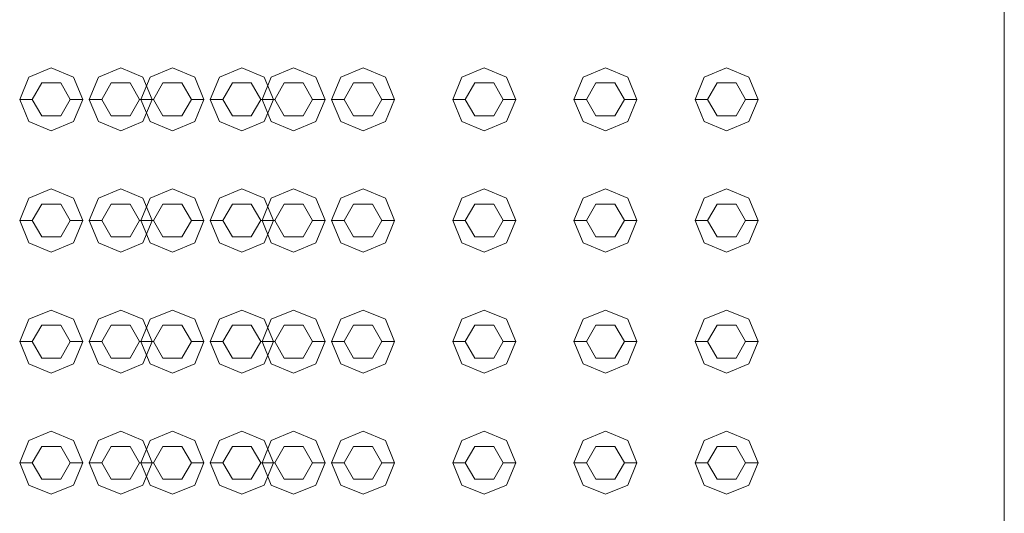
# Model space of a CAD drawing. Header units: millimetres. Extents: x 321 to 585, y -277 to 9.
# Tile 728 of 1056: x 357.819 to 358.599, y -34.197 to -33.806. Entities that reach past the tile are written whole.
import ezdxf

# ---------------------------------------------------------------- set-up
doc = ezdxf.new("R2010")
doc.units = ezdxf.units.MM
doc.header["$MEASUREMENT"] = 0
doc.layers.add('IFC-Elemento construtivo genérico-Contorno', color=253, linetype='Continuous', lineweight=5)
doc.layers.add('IFC-Laje-Contorno', color=134, linetype='Continuous', lineweight=5)

msp = doc.modelspace()

# ---------------------------------------------------------------- linework, layer by layer
at = {"layer": 'IFC-Elemento construtivo genérico-Contorno', "lineweight": 5}
for p, q in [((357.82646, -33.85149), (357.84414, -33.84417)), ((357.84414, -33.84417), (357.86182, -33.85149)), ((357.88146, -33.85149), (357.89914, -33.84417)), ((357.89914, -33.84417), (357.91682, -33.85149)), ((357.92246, -33.85149), (357.94014, -33.84417)), ((357.94014, -33.84417), (357.95782, -33.85149)), ((357.97746, -33.85149), (357.99514, -33.84417)), ((357.99514, -33.84417), (358.01282, -33.85149)), ((358.01846, -33.85149), (358.03614, -33.84417)), ((358.03614, -33.84417), (358.05382, -33.85149)), ((358.07346, -33.85149), (358.09114, -33.84417)), ((358.09114, -33.84417), (358.10882, -33.85149)), ((358.16946, -33.85149), (358.18714, -33.84417)), ((358.18714, -33.84417), (358.20482, -33.85149)), ((358.26546, -33.85149), (358.28314, -33.84417)), ((358.28314, -33.84417), (358.30082, -33.85149)), ((358.36146, -33.85149), (358.37914, -33.84417)), ((358.37914, -33.84417), (358.39682, -33.85149)), ((357.81914, -33.86917), (357.82646, -33.85149)), ((357.86182, -33.85149), (357.86914, -33.86917)), ((357.87414, -33.86917), (357.88146, -33.85149)), ((357.91514, -33.86917), (357.92246, -33.85149)), ((357.91682, -33.85149), (357.92414, -33.86917)), ((357.95782, -33.85149), (357.96514, -33.86917)), ((357.97014, -33.86917), (357.97746, -33.85149)), ((358.01114, -33.86917), (358.01846, -33.85149)), ((358.01282, -33.85149), (358.02014, -33.86917)), ((358.05382, -33.85149), (358.06114, -33.86917)), ((358.06614, -33.86917), (358.07346, -33.85149)), ((358.10882, -33.85149), (358.11614, -33.86917)), ((358.16214, -33.86917), (358.16946, -33.85149)), ((358.20482, -33.85149), (358.21214, -33.86917)), ((358.25814, -33.86917), (358.26546, -33.85149)), ((358.30082, -33.85149), (358.30814, -33.86917)), ((358.35414, -33.86917), (358.36146, -33.85149)), ((358.39682, -33.85149), (358.40414, -33.86917)), ((357.82914, -33.86917), (357.83664, -33.85617)), ((357.83664, -33.85617), (357.85164, -33.85617)), ((357.85164, -33.85617), (357.85914, -33.86917)), ((357.88414, -33.86917), (357.89164, -33.85617)), ((357.89164, -33.85617), (357.90664, -33.85617)), ((357.90664, -33.85617), (357.91414, -33.86917)), ((357.92514, -33.86917), (357.93264, -33.85617)), ((357.93264, -33.85617), (357.94764, -33.85617)), ((357.94764, -33.85617), (357.95514, -33.86917)), ((357.98014, -33.86917), (357.98764, -33.85617)), ((357.98764, -33.85617), (358.00264, -33.85617)), ((358.00264, -33.85617), (358.01014, -33.86917)), ((358.02114, -33.86917), (358.02864, -33.85617)), ((358.02864, -33.85617), (358.04364, -33.85617)), ((358.04364, -33.85617), (358.05114, -33.86917)), ((358.07614, -33.86917), (358.08364, -33.85617)), ((358.08364, -33.85617), (358.09864, -33.85617)), ((358.09864, -33.85617), (358.10614, -33.86917)), ((358.17214, -33.86917), (358.17964, -33.85617)), ((358.17964, -33.85617), (358.19464, -33.85617)), ((358.19464, -33.85617), (358.20214, -33.86917)), ((358.26814, -33.86917), (358.27564, -33.85617)), ((358.27564, -33.85617), (358.29064, -33.85617)), ((358.29064, -33.85617), (358.29814, -33.86917)), ((358.36414, -33.86917), (358.37164, -33.85617)), ((358.37164, -33.85617), (358.38664, -33.85617)), ((358.38664, -33.85617), (358.39414, -33.86917)), ((357.81914, -33.86917), (357.82914, -33.86917)), ((357.81914, -33.86917), (357.82646, -33.88685)), ((357.82914, -33.86917), (357.83664, -33.88216)), ((357.85164, -33.88216), (357.85914, -33.86917)), ((357.85914, -33.86917), (357.86914, -33.86917)), ((357.86182, -33.88685), (357.86914, -33.86917)), ((357.87414, -33.86917), (357.88414, -33.86917)), ((357.87414, -33.86917), (357.88146, -33.88685)), ((357.88414, -33.86917), (357.89164, -33.88216)), ((357.90664, -33.88216), (357.91414, -33.86917)), ((357.91414, -33.86917), (357.92414, -33.86917)), ((357.91514, -33.86917), (357.92514, -33.86917)), ((357.91514, -33.86917), (357.92246, -33.88685)), ((357.91682, -33.88685), (357.92414, -33.86917)), ((357.92514, -33.86917), (357.93264, -33.88216)), ((357.94764, -33.88216), (357.95514, -33.86917)), ((357.95514, -33.86917), (357.96514, -33.86917)), ((357.95782, -33.88685), (357.96514, -33.86917)), ((357.97014, -33.86917), (357.98014, -33.86917)), ((357.97014, -33.86917), (357.97746, -33.88685)), ((357.98014, -33.86917), (357.98764, -33.88216)), ((358.00264, -33.88216), (358.01014, -33.86917)), ((358.01014, -33.86917), (358.02014, -33.86917)), ((358.01114, -33.86917), (358.02114, -33.86917)), ((358.01114, -33.86917), (358.01846, -33.88685)), ((358.01282, -33.88685), (358.02014, -33.86917)), ((358.02114, -33.86917), (358.02864, -33.88216)), ((358.04364, -33.88216), (358.05114, -33.86917)), ((358.05114, -33.86917), (358.06114, -33.86917)), ((358.05382, -33.88685), (358.06114, -33.86917)), ((358.06614, -33.86917), (358.07614, -33.86917)), ((358.06614, -33.86917), (358.07346, -33.88685)), ((358.07614, -33.86917), (358.08364, -33.88216)), ((358.09864, -33.88216), (358.10614, -33.86917)), ((358.10614, -33.86917), (358.11614, -33.86917)), ((358.10882, -33.88685), (358.11614, -33.86917)), ((358.16214, -33.86917), (358.17214, -33.86917)), ((358.16214, -33.86917), (358.16946, -33.88685)), ((358.17214, -33.86917), (358.17964, -33.88216)), ((358.19464, -33.88216), (358.20214, -33.86917)), ((358.20214, -33.86917), (358.21214, -33.86917)), ((358.20482, -33.88685), (358.21214, -33.86917)), ((358.25814, -33.86917), (358.26814, -33.86917)), ((358.25814, -33.86917), (358.26546, -33.88685)), ((358.26814, -33.86917), (358.27564, -33.88216)), ((358.29064, -33.88216), (358.29814, -33.86917)), ((358.29814, -33.86917), (358.30814, -33.86917)), ((358.30082, -33.88685), (358.30814, -33.86917)), ((358.35414, -33.86917), (358.36414, -33.86917)), ((358.35414, -33.86917), (358.36146, -33.88685)), ((358.36414, -33.86917), (358.37164, -33.88216)), ((358.38664, -33.88216), (358.39414, -33.86917)), ((358.39414, -33.86917), (358.40414, -33.86917)), ((358.39682, -33.88685), (358.40414, -33.86917)), ((357.83664, -33.88216), (357.85164, -33.88216)), ((357.89164, -33.88216), (357.90664, -33.88216)), ((357.93264, -33.88216), (357.94764, -33.88216)), ((357.98764, -33.88216), (358.00264, -33.88216)), ((358.02864, -33.88216), (358.04364, -33.88216)), ((358.08364, -33.88216), (358.09864, -33.88216)), ((358.17964, -33.88216), (358.19464, -33.88216)), ((358.27564, -33.88216), (358.29064, -33.88216)), ((358.37164, -33.88216), (358.38664, -33.88216)), ((357.82646, -33.88685), (357.84414, -33.89417)), ((357.84414, -33.89417), (357.86182, -33.88685)), ((357.88146, -33.88685), (357.89914, -33.89417)), ((357.89914, -33.89417), (357.91682, -33.88685)), ((357.92246, -33.88685), (357.94014, -33.89417)), ((357.94014, -33.89417), (357.95782, -33.88685)), ((357.97746, -33.88685), (357.99514, -33.89417)), ((357.99514, -33.89417), (358.01282, -33.88685)), ((358.01846, -33.88685), (358.03614, -33.89417)), ((358.03614, -33.89417), (358.05382, -33.88685)), ((358.07346, -33.88685), (358.09114, -33.89417)), ((358.09114, -33.89417), (358.10882, -33.88685)), ((358.16946, -33.88685), (358.18714, -33.89417)), ((358.18714, -33.89417), (358.20482, -33.88685)), ((358.26546, -33.88685), (358.28314, -33.89417)), ((358.28314, -33.89417), (358.30082, -33.88685)), ((358.36146, -33.88685), (358.37914, -33.89417)), ((358.37914, -33.89417), (358.39682, -33.88685)), ((357.82646, -33.94749), (357.84414, -33.94017)), ((357.84414, -33.94017), (357.86182, -33.94749)), ((357.88146, -33.94749), (357.89914, -33.94017)), ((357.89914, -33.94017), (357.91682, -33.94749)), ((357.92246, -33.94749), (357.94014, -33.94017)), ((357.94014, -33.94017), (357.95782, -33.94749)), ((357.97746, -33.94749), (357.99514, -33.94017)), ((357.99514, -33.94017), (358.01282, -33.94749)), ((358.01846, -33.94749), (358.03614, -33.94017)), ((358.03614, -33.94017), (358.05382, -33.94749)), ((358.07346, -33.94749), (358.09114, -33.94017)), ((358.09114, -33.94017), (358.10882, -33.94749)), ((358.16946, -33.94749), (358.18714, -33.94017)), ((358.18714, -33.94017), (358.20482, -33.94749)), ((358.26546, -33.94749), (358.28314, -33.94017)), ((358.28314, -33.94017), (358.30082, -33.94749)), ((358.36146, -33.94749), (358.37914, -33.94017)), ((358.37914, -33.94017), (358.39682, -33.94749)), ((357.81914, -33.96517), (357.82646, -33.94749)), ((357.82914, -33.96517), (357.83664, -33.95218)), ((357.83664, -33.95218), (357.85164, -33.95218)), ((357.85164, -33.95218), (357.85914, -33.96517)), ((357.86182, -33.94749), (357.86914, -33.96517)), ((357.87414, -33.96517), (357.88146, -33.94749)), ((357.88414, -33.96517), (357.89164, -33.95218)), ((357.89164, -33.95218), (357.90664, -33.95218)), ((357.90664, -33.95218), (357.91414, -33.96517)), ((357.91514, -33.96517), (357.92246, -33.94749)), ((357.91682, -33.94749), (357.92414, -33.96517)), ((357.92514, -33.96517), (357.93264, -33.95218)), ((357.93264, -33.95218), (357.94764, -33.95218)), ((357.94764, -33.95218), (357.95514, -33.96517)), ((357.95782, -33.94749), (357.96514, -33.96517)), ((357.97014, -33.96517), (357.97746, -33.94749)), ((357.98014, -33.96517), (357.98764, -33.95218)), ((357.98764, -33.95218), (358.00264, -33.95218)), ((358.00264, -33.95218), (358.01014, -33.96517)), ((358.01114, -33.96517), (358.01846, -33.94749)), ((358.01282, -33.94749), (358.02014, -33.96517)), ((358.02114, -33.96517), (358.02864, -33.95218)), ((358.02864, -33.95218), (358.04364, -33.95218)), ((358.04364, -33.95218), (358.05114, -33.96517)), ((358.05382, -33.94749), (358.06114, -33.96517)), ((358.06614, -33.96517), (358.07346, -33.94749)), ((358.07614, -33.96517), (358.08364, -33.95218)), ((358.08364, -33.95218), (358.09864, -33.95218)), ((358.09864, -33.95218), (358.10614, -33.96517)), ((358.10882, -33.94749), (358.11614, -33.96517)), ((358.16214, -33.96517), (358.16946, -33.94749)), ((358.17214, -33.96517), (358.17964, -33.95218)), ((358.17964, -33.95218), (358.19464, -33.95218)), ((358.19464, -33.95218), (358.20214, -33.96517)), ((358.20482, -33.94749), (358.21214, -33.96517)), ((358.25814, -33.96517), (358.26546, -33.94749)), ((358.26814, -33.96517), (358.27564, -33.95218)), ((358.27564, -33.95218), (358.29064, -33.95218)), ((358.29064, -33.95218), (358.29814, -33.96517)), ((358.30082, -33.94749), (358.30814, -33.96517)), ((358.35414, -33.96517), (358.36146, -33.94749)), ((358.36414, -33.96517), (358.37164, -33.95218)), ((358.37164, -33.95218), (358.38664, -33.95218)), ((358.38664, -33.95218), (358.39414, -33.96517)), ((358.39682, -33.94749), (358.40414, -33.96517)), ((357.81914, -33.96517), (357.82914, -33.96517)), ((357.81914, -33.96517), (357.82646, -33.98284)), ((357.82914, -33.96517), (357.83664, -33.97816)), ((357.85164, -33.97816), (357.85914, -33.96517)), ((357.85914, -33.96517), (357.86914, -33.96517)), ((357.86182, -33.98284), (357.86914, -33.96517)), ((357.87414, -33.96517), (357.88414, -33.96517)), ((357.87414, -33.96517), (357.88146, -33.98284)), ((357.88414, -33.96517), (357.89164, -33.97816)), ((357.90664, -33.97816), (357.91414, -33.96517)), ((357.91414, -33.96517), (357.92414, -33.96517)), ((357.91514, -33.96517), (357.92514, -33.96517)), ((357.91514, -33.96517), (357.92246, -33.98284)), ((357.91682, -33.98284), (357.92414, -33.96517)), ((357.92514, -33.96517), (357.93264, -33.97816)), ((357.94764, -33.97816), (357.95514, -33.96517)), ((357.95514, -33.96517), (357.96514, -33.96517)), ((357.95782, -33.98284), (357.96514, -33.96517)), ((357.97014, -33.96517), (357.98014, -33.96517)), ((357.97014, -33.96517), (357.97746, -33.98284)), ((357.98014, -33.96517), (357.98764, -33.97816)), ((358.00264, -33.97816), (358.01014, -33.96517)), ((358.01014, -33.96517), (358.02014, -33.96517)), ((358.01114, -33.96517), (358.02114, -33.96517)), ((358.01114, -33.96517), (358.01846, -33.98284)), ((358.01282, -33.98284), (358.02014, -33.96517)), ((358.02114, -33.96517), (358.02864, -33.97816)), ((358.04364, -33.97816), (358.05114, -33.96517)), ((358.05114, -33.96517), (358.06114, -33.96517)), ((358.05382, -33.98284), (358.06114, -33.96517)), ((358.06614, -33.96517), (358.07614, -33.96517)), ((358.06614, -33.96517), (358.07346, -33.98284)), ((358.07614, -33.96517), (358.08364, -33.97816)), ((358.09864, -33.97816), (358.10614, -33.96517)), ((358.10614, -33.96517), (358.11614, -33.96517)), ((358.10882, -33.98284), (358.11614, -33.96517)), ((358.16214, -33.96517), (358.17214, -33.96517)), ((358.16214, -33.96517), (358.16946, -33.98284)), ((358.17214, -33.96517), (358.17964, -33.97816)), ((358.19464, -33.97816), (358.20214, -33.96517)), ((358.20214, -33.96517), (358.21214, -33.96517)), ((358.20482, -33.98284), (358.21214, -33.96517)), ((358.25814, -33.96517), (358.26814, -33.96517)), ((358.25814, -33.96517), (358.26546, -33.98284)), ((358.26814, -33.96517), (358.27564, -33.97816)), ((358.29064, -33.97816), (358.29814, -33.96517)), ((358.29814, -33.96517), (358.30814, -33.96517)), ((358.30082, -33.98284), (358.30814, -33.96517)), ((358.35414, -33.96517), (358.36414, -33.96517)), ((358.35414, -33.96517), (358.36146, -33.98284)), ((358.36414, -33.96517), (358.37164, -33.97816)), ((358.38664, -33.97816), (358.39414, -33.96517)), ((358.39414, -33.96517), (358.40414, -33.96517)), ((358.39682, -33.98284), (358.40414, -33.96517)), ((357.82646, -33.98284), (357.84414, -33.99017)), ((357.83664, -33.97816), (357.85164, -33.97816)), ((357.84414, -33.99017), (357.86182, -33.98284)), ((357.88146, -33.98284), (357.89914, -33.99017)), ((357.89164, -33.97816), (357.90664, -33.97816)), ((357.89914, -33.99017), (357.91682, -33.98284)), ((357.92246, -33.98284), (357.94014, -33.99017)), ((357.93264, -33.97816), (357.94764, -33.97816)), ((357.94014, -33.99017), (357.95782, -33.98284)), ((357.97746, -33.98284), (357.99514, -33.99017)), ((357.98764, -33.97816), (358.00264, -33.97816)), ((357.99514, -33.99017), (358.01282, -33.98284)), ((358.01846, -33.98284), (358.03614, -33.99017)), ((358.02864, -33.97816), (358.04364, -33.97816)), ((358.03614, -33.99017), (358.05382, -33.98284)), ((358.07346, -33.98284), (358.09114, -33.99017)), ((358.08364, -33.97816), (358.09864, -33.97816)), ((358.09114, -33.99017), (358.10882, -33.98284)), ((358.16946, -33.98284), (358.18714, -33.99017)), ((358.17964, -33.97816), (358.19464, -33.97816)), ((358.18714, -33.99017), (358.20482, -33.98284)), ((358.26546, -33.98284), (358.28314, -33.99017)), ((358.27564, -33.97816), (358.29064, -33.97816)), ((358.28314, -33.99017), (358.30082, -33.98284)), ((358.36146, -33.98284), (358.37914, -33.99017)), ((358.37164, -33.97816), (358.38664, -33.97816)), ((358.37914, -33.99017), (358.39682, -33.98284)), ((357.82646, -34.04349), (357.84414, -34.03616)), ((357.84414, -34.03616), (357.86182, -34.04349)), ((357.88146, -34.04349), (357.89914, -34.03616)), ((357.89914, -34.03616), (357.91682, -34.04349)), ((357.92246, -34.04349), (357.94014, -34.03616)), ((357.94014, -34.03616), (357.95782, -34.04349)), ((357.97746, -34.04349), (357.99514, -34.03616)), ((357.99514, -34.03616), (358.01282, -34.04349)), ((358.01846, -34.04349), (358.03614, -34.03616)), ((358.03614, -34.03616), (358.05382, -34.04349)), ((358.07346, -34.04349), (358.09114, -34.03616)), ((358.09114, -34.03616), (358.10882, -34.04349)), ((358.16946, -34.04349), (358.18714, -34.03616)), ((358.18714, -34.03616), (358.20482, -34.04349)), ((358.26546, -34.04349), (358.28314, -34.03616)), ((358.28314, -34.03616), (358.30082, -34.04349)), ((358.36146, -34.04349), (358.37914, -34.03616)), ((358.37914, -34.03616), (358.39682, -34.04349)), ((357.81914, -34.06116), (357.82646, -34.04349)), ((357.86182, -34.04349), (357.86914, -34.06116)), ((357.87414, -34.06116), (357.88146, -34.04349)), ((357.91514, -34.06116), (357.92246, -34.04349)), ((357.91682, -34.04349), (357.92414, -34.06116)), ((357.95782, -34.04349), (357.96514, -34.06116)), ((357.97014, -34.06116), (357.97746, -34.04349)), ((358.01114, -34.06116), (358.01846, -34.04349)), ((358.01282, -34.04349), (358.02014, -34.06116)), ((358.05382, -34.04349), (358.06114, -34.06116)), ((358.06614, -34.06116), (358.07346, -34.04349)), ((358.10882, -34.04349), (358.11614, -34.06116)), ((358.16214, -34.06116), (358.16946, -34.04349)), ((358.20482, -34.04349), (358.21214, -34.06116)), ((358.25814, -34.06116), (358.26546, -34.04349)), ((358.30082, -34.04349), (358.30814, -34.06116)), ((358.35414, -34.06116), (358.36146, -34.04349)), ((358.39682, -34.04349), (358.40414, -34.06116)), ((357.82914, -34.06116), (357.83664, -34.04818)), ((357.83664, -34.04818), (357.85164, -34.04818)), ((357.85164, -34.04818), (357.85914, -34.06116)), ((357.88414, -34.06116), (357.89164, -34.04818)), ((357.89164, -34.04818), (357.90664, -34.04818)), ((357.90664, -34.04818), (357.91414, -34.06116)), ((357.92514, -34.06116), (357.93264, -34.04818)), ((357.93264, -34.04818), (357.94764, -34.04818)), ((357.94764, -34.04818), (357.95514, -34.06116)), ((357.98014, -34.06116), (357.98764, -34.04818)), ((357.98764, -34.04818), (358.00264, -34.04818)), ((358.00264, -34.04818), (358.01014, -34.06116)), ((358.02114, -34.06116), (358.02864, -34.04818)), ((358.02864, -34.04818), (358.04364, -34.04818)), ((358.04364, -34.04818), (358.05114, -34.06116)), ((358.07614, -34.06116), (358.08364, -34.04818)), ((358.08364, -34.04818), (358.09864, -34.04818)), ((358.09864, -34.04818), (358.10614, -34.06116)), ((358.17214, -34.06116), (358.17964, -34.04818)), ((358.17964, -34.04818), (358.19464, -34.04818)), ((358.19464, -34.04818), (358.20214, -34.06116)), ((358.26814, -34.06116), (358.27564, -34.04818)), ((358.27564, -34.04818), (358.29064, -34.04818)), ((358.29064, -34.04818), (358.29814, -34.06116)), ((358.36414, -34.06116), (358.37164, -34.04818)), ((358.37164, -34.04818), (358.38664, -34.04818)), ((358.38664, -34.04818), (358.39414, -34.06116)), ((357.81914, -34.06116), (357.82914, -34.06116)), ((357.81914, -34.06116), (357.82646, -34.07885)), ((357.82914, -34.06116), (357.83664, -34.07416)), ((357.85164, -34.07416), (357.85914, -34.06116)), ((357.85914, -34.06116), (357.86914, -34.06116)), ((357.86182, -34.07885), (357.86914, -34.06116)), ((357.87414, -34.06116), (357.88414, -34.06116)), ((357.87414, -34.06116), (357.88146, -34.07885)), ((357.88414, -34.06116), (357.89164, -34.07416)), ((357.90664, -34.07416), (357.91414, -34.06116)), ((357.91414, -34.06116), (357.92414, -34.06116)), ((357.91514, -34.06116), (357.92514, -34.06116)), ((357.91514, -34.06116), (357.92246, -34.07885)), ((357.91682, -34.07885), (357.92414, -34.06116)), ((357.92514, -34.06116), (357.93264, -34.07416)), ((357.94764, -34.07416), (357.95514, -34.06116)), ((357.95514, -34.06116), (357.96514, -34.06116)), ((357.95782, -34.07885), (357.96514, -34.06116)), ((357.97014, -34.06116), (357.98014, -34.06116)), ((357.97014, -34.06116), (357.97746, -34.07885)), ((357.98014, -34.06116), (357.98764, -34.07416)), ((358.00264, -34.07416), (358.01014, -34.06116)), ((358.01014, -34.06116), (358.02014, -34.06116)), ((358.01114, -34.06116), (358.02114, -34.06116)), ((358.01114, -34.06116), (358.01846, -34.07885)), ((358.01282, -34.07885), (358.02014, -34.06116)), ((358.02114, -34.06116), (358.02864, -34.07416)), ((358.04364, -34.07416), (358.05114, -34.06116)), ((358.05114, -34.06116), (358.06114, -34.06116)), ((358.05382, -34.07885), (358.06114, -34.06116)), ((358.06614, -34.06116), (358.07614, -34.06116)), ((358.06614, -34.06116), (358.07346, -34.07885)), ((358.07614, -34.06116), (358.08364, -34.07416)), ((358.09864, -34.07416), (358.10614, -34.06116)), ((358.10614, -34.06116), (358.11614, -34.06116)), ((358.10882, -34.07885), (358.11614, -34.06116)), ((358.16214, -34.06116), (358.17214, -34.06116)), ((358.16214, -34.06116), (358.16946, -34.07885)), ((358.17214, -34.06116), (358.17964, -34.07416)), ((358.19464, -34.07416), (358.20214, -34.06116)), ((358.20214, -34.06116), (358.21214, -34.06116)), ((358.20482, -34.07885), (358.21214, -34.06116)), ((358.25814, -34.06116), (358.26814, -34.06116)), ((358.25814, -34.06116), (358.26546, -34.07885)), ((358.26814, -34.06116), (358.27564, -34.07416)), ((358.29064, -34.07416), (358.29814, -34.06116)), ((358.29814, -34.06116), (358.30814, -34.06116)), ((358.30082, -34.07885), (358.30814, -34.06116)), ((358.35414, -34.06116), (358.36414, -34.06116)), ((358.35414, -34.06116), (358.36146, -34.07885)), ((358.36414, -34.06116), (358.37164, -34.07416)), ((358.38664, -34.07416), (358.39414, -34.06116)), ((358.39414, -34.06116), (358.40414, -34.06116)), ((358.39682, -34.07885), (358.40414, -34.06116)), ((357.83664, -34.07416), (357.85164, -34.07416)), ((357.89164, -34.07416), (357.90664, -34.07416)), ((357.93264, -34.07416), (357.94764, -34.07416)), ((357.98764, -34.07416), (358.00264, -34.07416)), ((358.02864, -34.07416), (358.04364, -34.07416)), ((358.08364, -34.07416), (358.09864, -34.07416)), ((358.17964, -34.07416), (358.19464, -34.07416)), ((358.27564, -34.07416), (358.29064, -34.07416)), ((358.37164, -34.07416), (358.38664, -34.07416)), ((357.82646, -34.07885), (357.84414, -34.08616)), ((357.84414, -34.08616), (357.86182, -34.07885)), ((357.88146, -34.07885), (357.89914, -34.08616)), ((357.89914, -34.08616), (357.91682, -34.07885)), ((357.92246, -34.07885), (357.94014, -34.08616)), ((357.94014, -34.08616), (357.95782, -34.07885)), ((357.97746, -34.07885), (357.99514, -34.08616)), ((357.99514, -34.08616), (358.01282, -34.07885)), ((358.01846, -34.07885), (358.03614, -34.08616)), ((358.03614, -34.08616), (358.05382, -34.07885)), ((358.07346, -34.07885), (358.09114, -34.08616)), ((358.09114, -34.08616), (358.10882, -34.07885)), ((358.16946, -34.07885), (358.18714, -34.08616)), ((358.18714, -34.08616), (358.20482, -34.07885)), ((358.26546, -34.07885), (358.28314, -34.08616)), ((358.28314, -34.08616), (358.30082, -34.07885)), ((358.36146, -34.07885), (358.37914, -34.08616)), ((358.37914, -34.08616), (358.39682, -34.07885)), ((357.82646, -34.13949), (357.84414, -34.13217)), ((357.84414, -34.13217), (357.86182, -34.13949)), ((357.88146, -34.13949), (357.89914, -34.13217)), ((357.89914, -34.13217), (357.91682, -34.13949)), ((357.92246, -34.13949), (357.94014, -34.13217)), ((357.94014, -34.13217), (357.95782, -34.13949)), ((357.97746, -34.13949), (357.99514, -34.13217)), ((357.99514, -34.13217), (358.01282, -34.13949)), ((358.01846, -34.13949), (358.03614, -34.13217)), ((358.03614, -34.13217), (358.05382, -34.13949)), ((358.07346, -34.13949), (358.09114, -34.13217)), ((358.09114, -34.13217), (358.10882, -34.13949)), ((358.16946, -34.13949), (358.18714, -34.13217)), ((358.18714, -34.13217), (358.20482, -34.13949)), ((358.26546, -34.13949), (358.28314, -34.13217)), ((358.28314, -34.13217), (358.30082, -34.13949)), ((358.36146, -34.13949), (358.37914, -34.13217)), ((358.37914, -34.13217), (358.39682, -34.13949)), ((357.81914, -34.15717), (357.82646, -34.13949)), ((357.86182, -34.13949), (357.86914, -34.15717)), ((357.87414, -34.15717), (357.88146, -34.13949)), ((357.91514, -34.15717), (357.92246, -34.13949)), ((357.91682, -34.13949), (357.92414, -34.15717)), ((357.95782, -34.13949), (357.96514, -34.15717)), ((357.97014, -34.15717), (357.97746, -34.13949)), ((358.01114, -34.15717), (358.01846, -34.13949)), ((358.01282, -34.13949), (358.02014, -34.15717)), ((358.05382, -34.13949), (358.06114, -34.15717)), ((358.06614, -34.15717), (358.07346, -34.13949)), ((358.10882, -34.13949), (358.11614, -34.15717)), ((358.16214, -34.15717), (358.16946, -34.13949)), ((358.20482, -34.13949), (358.21214, -34.15717)), ((358.25814, -34.15717), (358.26546, -34.13949)), ((358.30082, -34.13949), (358.30814, -34.15717)), ((358.35414, -34.15717), (358.36146, -34.13949)), ((358.39682, -34.13949), (358.40414, -34.15717)), ((357.82914, -34.15717), (357.83664, -34.14418)), ((357.83664, -34.14418), (357.85164, -34.14418)), ((357.85164, -34.14418), (357.85914, -34.15717)), ((357.88414, -34.15717), (357.89164, -34.14418)), ((357.89164, -34.14418), (357.90664, -34.14418)), ((357.90664, -34.14418), (357.91414, -34.15717)), ((357.92514, -34.15717), (357.93264, -34.14418)), ((357.93264, -34.14418), (357.94764, -34.14418)), ((357.94764, -34.14418), (357.95514, -34.15717)), ((357.98014, -34.15717), (357.98764, -34.14418)), ((357.98764, -34.14418), (358.00264, -34.14418)), ((358.00264, -34.14418), (358.01014, -34.15717)), ((358.02114, -34.15717), (358.02864, -34.14418)), ((358.02864, -34.14418), (358.04364, -34.14418)), ((358.04364, -34.14418), (358.05114, -34.15717)), ((358.07614, -34.15717), (358.08364, -34.14418)), ((358.08364, -34.14418), (358.09864, -34.14418)), ((358.09864, -34.14418), (358.10614, -34.15717)), ((358.17214, -34.15717), (358.17964, -34.14418)), ((358.17964, -34.14418), (358.19464, -34.14418)), ((358.19464, -34.14418), (358.20214, -34.15717)), ((358.26814, -34.15717), (358.27564, -34.14418)), ((358.27564, -34.14418), (358.29064, -34.14418)), ((358.29064, -34.14418), (358.29814, -34.15717)), ((358.36414, -34.15717), (358.37164, -34.14418)), ((358.37164, -34.14418), (358.38664, -34.14418)), ((358.38664, -34.14418), (358.39414, -34.15717)), ((357.81914, -34.15717), (357.82914, -34.15717)), ((357.81914, -34.15717), (357.82646, -34.17485)), ((357.82914, -34.15717), (357.83664, -34.17016)), ((357.85164, -34.17016), (357.85914, -34.15717)), ((357.85914, -34.15717), (357.86914, -34.15717)), ((357.86182, -34.17485), (357.86914, -34.15717)), ((357.87414, -34.15717), (357.88414, -34.15717)), ((357.87414, -34.15717), (357.88146, -34.17485)), ((357.88414, -34.15717), (357.89164, -34.17016)), ((357.90664, -34.17016), (357.91414, -34.15717)), ((357.91414, -34.15717), (357.92414, -34.15717)), ((357.91514, -34.15717), (357.92514, -34.15717)), ((357.91514, -34.15717), (357.92246, -34.17485)), ((357.91682, -34.17485), (357.92414, -34.15717)), ((357.92514, -34.15717), (357.93264, -34.17016)), ((357.94764, -34.17016), (357.95514, -34.15717)), ((357.95514, -34.15717), (357.96514, -34.15717)), ((357.95782, -34.17485), (357.96514, -34.15717)), ((357.97014, -34.15717), (357.98014, -34.15717)), ((357.97014, -34.15717), (357.97746, -34.17485)), ((357.98014, -34.15717), (357.98764, -34.17016)), ((358.00264, -34.17016), (358.01014, -34.15717)), ((358.01014, -34.15717), (358.02014, -34.15717)), ((358.01114, -34.15717), (358.02114, -34.15717)), ((358.01114, -34.15717), (358.01846, -34.17485)), ((358.01282, -34.17485), (358.02014, -34.15717)), ((358.02114, -34.15717), (358.02864, -34.17016)), ((358.04364, -34.17016), (358.05114, -34.15717)), ((358.05114, -34.15717), (358.06114, -34.15717)), ((358.05382, -34.17485), (358.06114, -34.15717)), ((358.06614, -34.15717), (358.07614, -34.15717)), ((358.06614, -34.15717), (358.07346, -34.17485)), ((358.07614, -34.15717), (358.08364, -34.17016)), ((358.09864, -34.17016), (358.10614, -34.15717)), ((358.10614, -34.15717), (358.11614, -34.15717)), ((358.10882, -34.17485), (358.11614, -34.15717)), ((358.16214, -34.15717), (358.17214, -34.15717)), ((358.16214, -34.15717), (358.16946, -34.17485)), ((358.17214, -34.15717), (358.17964, -34.17016)), ((358.19464, -34.17016), (358.20214, -34.15717)), ((358.20214, -34.15717), (358.21214, -34.15717)), ((358.20482, -34.17485), (358.21214, -34.15717)), ((358.25814, -34.15717), (358.26814, -34.15717)), ((358.25814, -34.15717), (358.26546, -34.17485)), ((358.26814, -34.15717), (358.27564, -34.17016)), ((358.29064, -34.17016), (358.29814, -34.15717)), ((358.29814, -34.15717), (358.30814, -34.15717)), ((358.30082, -34.17485), (358.30814, -34.15717)), ((358.35414, -34.15717), (358.36414, -34.15717)), ((358.35414, -34.15717), (358.36146, -34.17485)), ((358.36414, -34.15717), (358.37164, -34.17016)), ((358.38664, -34.17016), (358.39414, -34.15717)), ((358.39414, -34.15717), (358.40414, -34.15717)), ((358.39682, -34.17485), (358.40414, -34.15717)), ((357.83664, -34.17016), (357.85164, -34.17016)), ((357.89164, -34.17016), (357.90664, -34.17016)), ((357.93264, -34.17016), (357.94764, -34.17016)), ((357.98764, -34.17016), (358.00264, -34.17016)), ((358.02864, -34.17016), (358.04364, -34.17016)), ((358.08364, -34.17016), (358.09864, -34.17016)), ((358.17964, -34.17016), (358.19464, -34.17016)), ((358.27564, -34.17016), (358.29064, -34.17016)), ((358.37164, -34.17016), (358.38664, -34.17016)), ((357.82646, -34.17485), (357.84414, -34.18217)), ((357.84414, -34.18217), (357.86182, -34.17485)), ((357.88146, -34.17485), (357.89914, -34.18217)), ((357.89914, -34.18217), (357.91682, -34.17485)), ((357.92246, -34.17485), (357.94014, -34.18217)), ((357.94014, -34.18217), (357.95782, -34.17485)), ((357.97746, -34.17485), (357.99514, -34.18217)), ((357.99514, -34.18217), (358.01282, -34.17485)), ((358.01846, -34.17485), (358.03614, -34.18217)), ((358.03614, -34.18217), (358.05382, -34.17485)), ((358.07346, -34.17485), (358.09114, -34.18217)), ((358.09114, -34.18217), (358.10882, -34.17485)), ((358.16946, -34.17485), (358.18714, -34.18217)), ((358.18714, -34.18217), (358.20482, -34.17485)), ((358.26546, -34.17485), (358.28314, -34.18217)), ((358.28314, -34.18217), (358.30082, -34.17485)), ((358.36146, -34.17485), (358.37914, -34.18217)), ((358.37914, -34.18217), (358.39682, -34.17485))]:
    msp.add_line(p, q, dxfattribs=at)
at = {"layer": 'IFC-Laje-Contorno', "color": 7, "lineweight": 5}
for p, q in [((358.59913, -36.51604), (358.59913, -33.11453)), ((358.59914, -36.71604), (358.59914, -33.11452))]:
    msp.add_line(p, q, dxfattribs=at)

doc.saveas('drawing.dxf')
